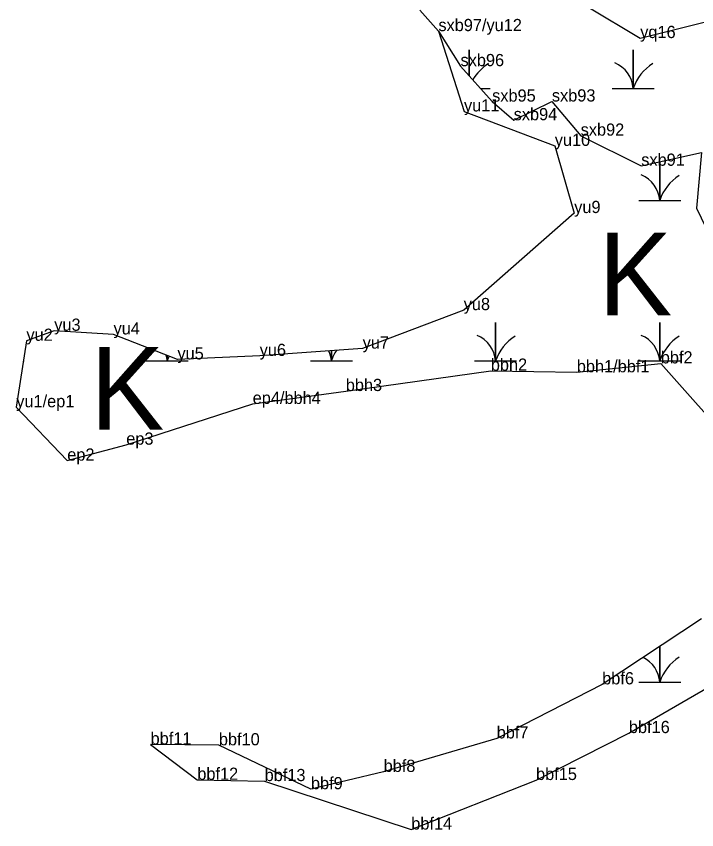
# Model space of a CAD drawing. Extents: x 2072529 to 2268796, y 436423 to 470406.
# Drawn here: x 2246748.4 to 2247027.1, y 439648.8 to 439982.2 of the extents above; entities that cross this region are included whole.
import ezdxf

# ---------------------------------------------------------------- set-up
doc = ezdxf.new("R2010")
doc.units = 0
for name, color, linetype in [('Exist Environmental Wetland Boundary Cogo Comment', 7, 'Continuous'), ('Exist Environmental Wetland Boundary Cogo Point CELL', 7, 'Continuous'), ('Exist Hydro Jurisdictional Stream or Body of Water NEU Mitigable Cogo Comment', 7, 'Continuous'), ('Old_Level_20', 7, 'Continuous'), ('Old_Level_52', 7, 'Continuous')]:
    doc.layers.add(name, color=color, linetype=linetype)

msp = doc.modelspace()

# ---------------------------------------------------------------- linework, layer by layer
at = {"layer": 'Exist Environmental Wetland Boundary Cogo Point CELL'}
for points in [[(2246933.82, 439957.82), (2246933.82, 439968.41), (2246933.82, 439957.82)], [(2246992.47, 439952.63), (2247001.07, 439952.63), (2247001.07, 439968.41), (2247001.07, 439952.63), (2247009.67, 439952.63)], [(2246938.44, 439952.63), (2246942.42, 439952.63)], [(2247003.32, 439906.72), (2247011.92, 439906.72), (2247011.92, 439922.5), (2247011.92, 439906.72), (2247020.52, 439906.72)], [(2246936.07, 439840.92), (2246944.67, 439840.92), (2246944.67, 439856.7), (2246944.67, 439840.92), (2246953.27, 439840.92)], [(2247003.32, 439840.92), (2247011.92, 439840.92), (2247011.92, 439856.7), (2247011.92, 439840.92), (2247020.52, 439840.92)], [(2246868.82, 439840.92), (2246877.42, 439840.92), (2246877.42, 439845.08)], [(2246877.42, 439845.08), (2246877.42, 439840.92), (2246886.02, 439840.92)], [(2246801.57, 439840.92), (2246810.17, 439840.92), (2246810.17, 439843.19)], [(2246810.17, 439843.19), (2246810.17, 439840.92), (2246818.77, 439840.92)], [(2246751.25, 439840.92), (2246751.52, 439840.92)], [(2247003.32, 439709.32), (2247011.92, 439709.32), (2247011.92, 439723.97)], [(2247011.92, 439723.97), (2247011.92, 439709.32), (2247020.52, 439709.32)]]:
    msp.add_lwpolyline(points, dxfattribs=at)
for centre, radius, start, end in [((2246952.06, 439946.57), 19.22, 122.1274, 150.32), ((2246988.8, 439951.74), 12.3, 4.1403, 67.535), ((2247019.31, 439946.57), 19.22, 122.1274, 161.6222), ((2246999.66, 439905.83), 12.3, 4.1403, 67.535), ((2247030.17, 439900.66), 19.22, 122.1274, 161.6222), ((2246932.41, 439840.03), 12.3, 4.1403, 67.535), ((2246999.66, 439840.03), 12.3, 4.1403, 67.535), ((2246962.92, 439834.86), 19.22, 122.1274, 161.6222), ((2247030.17, 439834.86), 19.22, 122.1274, 161.6222), ((2246865.16, 439840.03), 12.3, 4.1403, 23.8504), ((2246895.67, 439834.86), 19.22, 147.3712, 161.6222), ((2246797.91, 439840.03), 12.3, 4.1403, 15.6786), ((2246828.42, 439834.86), 19.22, 155.3203, 161.6222), ((2246999.66, 439708.43), 12.3, 4.1403, 63.7343), ((2247030.17, 439703.26), 19.22, 122.1274, 161.6222)]:
    msp.add_arc(centre, radius, start, end, dxfattribs=at)
at = {"layer": 'Old_Level_20'}
for p, q in [((2246921.26, 439976.09), (2246921.26, 439976.09)), ((2246921.26, 439976.09), (2246921.26, 439976.09)), ((2246921.26, 439976.09), (2246921.26, 439976.09)), ((2247003.93, 439973.25), (2247003.93, 439973.25)), ((2246930.33, 439961.73), (2246930.33, 439961.73)), ((2246943.28, 439947.2), (2246943.28, 439947.2)), ((2246967.75, 439947.25), (2246967.75, 439947.25)), ((2246931.75, 439943.18), (2246931.75, 439943.18)), ((2246931.75, 439943.18), (2246931.75, 439943.18)), ((2246952.1, 439939.56), (2246952.1, 439939.56)), ((2246979.54, 439933.25), (2246979.54, 439933.25)), ((2246968.93, 439929.04), (2246968.93, 439929.04)), ((2246968.93, 439929.04), (2246968.93, 439929.04)), ((2247004.36, 439920.91), (2247004.36, 439920.91)), ((2246976.89, 439901.54), (2246976.89, 439901.54)), ((2246976.89, 439901.54), (2246976.89, 439901.54)), ((2247026.98, 439903.54), (2247026.98, 439903.54)), ((2246931.63, 439861.76), (2246931.63, 439861.76)), ((2246931.63, 439861.76), (2246931.63, 439861.76)), ((2246763.92, 439853.29), (2246763.92, 439853.29)), ((2246763.92, 439853.29), (2246763.92, 439853.29)), ((2246788.2, 439851.79), (2246788.2, 439851.79)), ((2246788.2, 439851.79), (2246788.2, 439851.79)), ((2246752.51, 439849.18), (2246752.51, 439849.18)), ((2246752.51, 439849.18), (2246752.51, 439849.18)), ((2246890.24, 439845.99), (2246890.24, 439845.99)), ((2246890.24, 439845.99), (2246890.24, 439845.99)), ((2246814.37, 439841.55), (2246814.37, 439841.55)), ((2246814.37, 439841.55), (2246814.37, 439841.55)), ((2246848.06, 439842.98), (2246848.06, 439842.98)), ((2246848.06, 439842.98), (2246848.06, 439842.98)), ((2247012.36, 439839.92), (2247012.36, 439839.92)), ((2246942.74, 439836.93), (2246942.74, 439836.93)), ((2246977.96, 439836.27), (2246977.96, 439836.27)), ((2246883.33, 439828.6), (2246883.33, 439828.6)), ((2246748.36, 439821.96), (2246748.36, 439821.96)), ((2246748.36, 439821.96), (2246748.36, 439821.96)), ((2246845.19, 439823.31), (2246845.19, 439823.31)), ((2246793.41, 439806.62), (2246793.41, 439806.62)), ((2246769.24, 439800.08), (2246769.24, 439800.08)), ((2246769.24, 439800.08), (2246769.24, 439800.08)), ((2246988.35, 439708.4), (2246988.35, 439708.4)), ((2246999.29, 439688.44), (2246999.29, 439688.44)), ((2246945.14, 439686.24), (2246945.14, 439686.24)), ((2246803.38, 439683.74), (2246803.38, 439683.74)), ((2246831.35, 439683.42), (2246831.35, 439683.42)), ((2246898.83, 439672.52), (2246898.83, 439672.52)), ((2246822.51, 439669.28), (2246822.51, 439669.28)), ((2246850.09, 439668.75), (2246850.09, 439668.75)), ((2246961.26, 439669.2), (2246961.26, 439669.2)), ((2246869.05, 439665.42), (2246869.05, 439665.42)), ((2246910.16, 439648.9), (2246910.16, 439648.9))]:
    msp.add_line(p, q, dxfattribs=at)
for points in [[(2246982.43, 439986.07), (2247003.93, 439973.25), (2247036.07, 439981.26), (2247073.81, 440012.79)], [(2246921.26, 439976.09), (2246931.75, 439943.18), (2246968.93, 439929.04), (2246976.89, 439901.54), (2246931.63, 439861.76), (2246890.24, 439845.99), (2246848.06, 439842.98), (2246814.37, 439841.55), (2246788.2, 439851.79), (2246763.92, 439853.29), (2246752.51, 439849.18), (2246748.36, 439821.96), (2246769.24, 439800.08), (2246793.41, 439806.62), (2246845.19, 439823.31), (2246883.33, 439828.6), (2246942.74, 439836.93), (2246977.96, 439836.27), (2247012.36, 439839.92), (2247043.14, 439805.32)], [(2247029.08, 439735.3), (2246988.35, 439708.4), (2246945.14, 439686.24), (2246898.83, 439672.52), (2246869.05, 439665.42), (2246831.35, 439683.42), (2246803.38, 439683.74), (2246822.51, 439669.28), (2246850.09, 439668.75), (2246910.16, 439648.9), (2246961.26, 439669.2), (2246999.29, 439688.44), (2247037.51, 439710.57)]]:
    msp.add_lwpolyline(points, dxfattribs=at)
at = {"layer": 'Old_Level_52'}
msp.add_lwpolyline([(2246913.7, 439984.66), (2246921.26, 439976.09), (2246930.33, 439961.73), (2246943.28, 439947.2), (2246952.1, 439939.56), (2246967.75, 439947.25), (2246979.54, 439933.25), (2247004.36, 439920.91), (2247029.04, 439926.42), (2247026.98, 439903.54), (2247040.04, 439876.32)], dxfattribs=at)

# ---------------------------------------------------------------- texts
at = {"layer": 'Exist Environmental Wetland Boundary Cogo Comment'}
for s, p in [('yq16', (2247003.93, 439973.25)), ('yu11', (2246931.75, 439943.18)), ('yu10', (2246968.93, 439929.04)), ('yu9', (2246976.89, 439901.54)), ('yu8', (2246931.63, 439861.76)), ('yu3', (2246763.92, 439853.29)), ('yu4', (2246788.2, 439851.79)), ('yu2', (2246752.51, 439849.18)), ('yu6', (2246848.06, 439842.98)), ('yu7', (2246890.24, 439845.99)), ('yu5', (2246814.37, 439841.55)), ('bbf2', (2247012.36, 439839.92)), ('bbh2', (2246942.74, 439836.93)), ('bbh1/bbf1', (2246977.96, 439836.27)), ('bbh3', (2246883.33, 439828.6)), ('ep4/bbh4', (2246845.19, 439823.31)), ('yu1/ep1', (2246748.36, 439821.96)), ('ep3', (2246793.41, 439806.62)), ('ep2', (2246769.24, 439800.08)), ('bbf6', (2246988.35, 439708.4)), ('bbf7', (2246945.14, 439686.24)), ('bbf16', (2246999.29, 439688.44)), ('bbf11', (2246803.38, 439683.74)), ('bbf10', (2246831.35, 439683.42)), ('bbf8', (2246898.83, 439672.52)), ('bbf12', (2246822.51, 439669.28)), ('bbf13', (2246850.09, 439668.75)), ('bbf15', (2246961.26, 439669.2)), ('bbf9', (2246869.05, 439665.42)), ('bbf14', (2246910.16, 439648.9))]:
    msp.add_text(s, height=5, dxfattribs=at).set_placement(p)
at = {"layer": 'Exist Environmental Wetland Boundary Cogo Point CELL'}
for p in [(2246986.73, 439859.57), (2246778.68, 439812.71)]:
    msp.add_text('K', height=34, dxfattribs=at).set_placement(p)
at = {"layer": 'Exist Hydro Jurisdictional Stream or Body of Water NEU Mitigable Cogo Comment'}
for s, p in [('sxb97/yu12', (2246921.26, 439976.09)), ('sxb96', (2246930.33, 439961.73)), ('sxb95', (2246943.28, 439947.2)), ('sxb93', (2246967.75, 439947.25)), ('sxb94', (2246952.1, 439939.56)), ('sxb92', (2246979.54, 439933.25)), ('sxb91', (2247004.36, 439920.91))]:
    msp.add_text(s, height=5, dxfattribs=at).set_placement(p)

doc.saveas('drawing.dxf')
